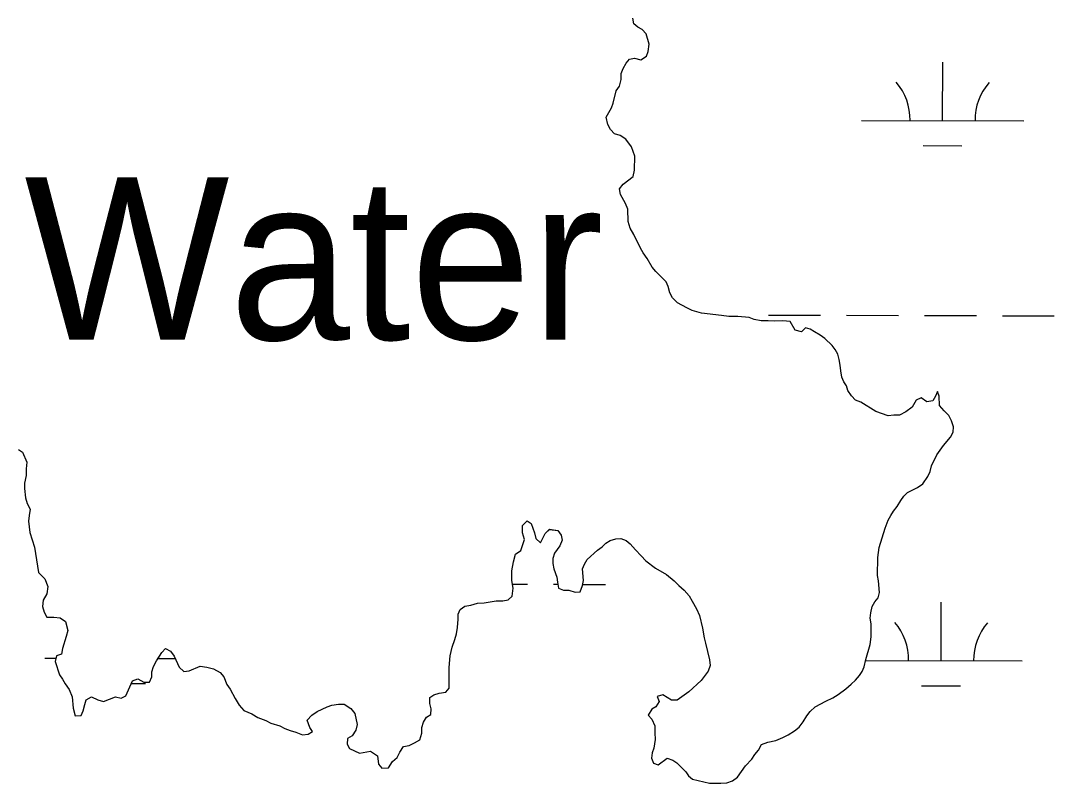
# Model space of a CAD drawing. Extents: x 3161615 to 3199515, y 867541 to 892976.
# Drawn here: x 3171210 to 3171846, y 877524 to 877994 of the extents above; entities that cross this region are included whole.
import ezdxf

# ---------------------------------------------------------------- set-up
doc = ezdxf.new("R2010")
doc.units = 0
for name, color, linetype in [('V-RIVR-IDEN', 7, 'Continuous'), ('V-TOPO-SHOR', 7, 'Continuous'), ('V-WETL-SWMP', 7, 'Continuous')]:
    doc.layers.add(name, color=color, linetype=linetype)

msp = doc.modelspace()

# ---------------------------------------------------------------- linework, layer by layer
at = {"layer": 'V-TOPO-SHOR'}
for points in [[(3171584.43, 877969.97), (3171587.63, 877970.59), (3171591.46, 877969.62), (3171594.98, 877971.84), (3171595.96, 877974.71), (3171596.62, 877979.18), (3171594.73, 877985.58), (3171592.19, 877988.15), (3171589.64, 877989.76), (3171587.09, 877991.68), (3171586.47, 877995.2)], [(3171749.3, 877694.39), (3171751.56, 877698.22), (3171753.49, 877700.76), (3171755.74, 877702.99), (3171761.82, 877706.16), (3171765.03, 877708.38), (3171768.24, 877712.84), (3171769.54, 877716.03), (3171770.51, 877719.54), (3171773.74, 877726.23), (3171777.92, 877731.96), (3171782.1, 877737.06), (3171783.71, 877740.25), (3171784.04, 877743.44), (3171782.78, 877747.28), (3171781.2, 877750.48), (3171778.34, 877753.37), (3171775.48, 877756.58), (3171775.19, 877762.33), (3171774.24, 877765.22), (3171772.95, 877762.34), (3171771.34, 877759.47), (3171767.5, 877758.85), (3171764, 877761.43), (3171761.11, 877759.84), (3171758.54, 877755.7), (3171754.69, 877752.84), (3171750.85, 877750.63), (3171747.33, 877750.64), (3171743.82, 877750.34), (3171736.16, 877752.93), (3171726.92, 877758.72), (3171723.73, 877760.02), (3171721.18, 877762.59), (3171718.96, 877765.79), (3171718.02, 877768.67), (3171716.43, 877771.24), (3171715.17, 877774.12), (3171714.55, 877777.96), (3171714.24, 877781.47), (3171713.62, 877784.99), (3171712.68, 877788.19), (3171711.09, 877791.07), (3171709.19, 877793.64), (3171704.73, 877797.81), (3171701.87, 877800.06), (3171698.36, 877802), (3171695.81, 877803.61), (3171692.94, 877804.58), (3171690.37, 877802.03), (3171686.54, 877803.01), (3171683.37, 877808.46), (3171678.9, 877808.8), (3171673.47, 877808.5), (3171669.95, 877808.84), (3171665.48, 877808.86), (3171661.33, 877809.52), (3171658.14, 877810.81), (3171651.11, 877811.49), (3171645.68, 877811.51), (3171641.21, 877812.17), (3171628.76, 877813.5), (3171623.01, 877815.13), (3171619.82, 877816.74), (3171614.09, 877819.97), (3171610.9, 877822.86), (3171609.32, 877826.06), (3171608.38, 877829.9), (3171607.12, 877832.78), (3171600.76, 877839.2), (3171598.53, 877841.77), (3171595.36, 877847.21), (3171592.82, 877850.74), (3171591.24, 877853.63), (3171587.12, 877861.95), (3171584.9, 877865.8), (3171583.65, 877869.96), (3171583.36, 877877.63), (3171582.1, 877881.15), (3171578.93, 877886.59), (3171578.31, 877890.11), (3171580.56, 877892.98), (3171586.65, 877897.74), (3171587.63, 877901.57), (3171587.67, 877910.2), (3171585.78, 877915.96), (3171582.29, 877920.77), (3171578.78, 877923.02), (3171575.27, 877924), (3171572.73, 877926.56), (3171571.14, 877929.77), (3171570.2, 877934.25), (3171573.43, 877939.98), (3171574.4, 877942.85), (3171576.35, 877950.51), (3171578.28, 877953.38), (3171579.26, 877957.53), (3171579.28, 877961.04), (3171580.57, 877964.24), (3171582.5, 877967.42), (3171584.43, 877969.97)], [(3171208.16, 877729.52), (3171210.71, 877727.91), (3171213.24, 877721.82), (3171212.9, 877717.67), (3171212.89, 877713.52), (3171211.9, 877708.73), (3171211.89, 877705.53), (3171212.5, 877699.78), (3171213.44, 877696.26), (3171215.34, 877692.73), (3171214.69, 877688.9), (3171214.35, 877685.39), (3171215.28, 877678.36), (3171218.11, 877669.4), (3171220.59, 877653.73), (3171224.41, 877649.87), (3171226.3, 877645.07), (3171225.64, 877640.6), (3171223.39, 877636.78), (3171223.05, 877632.94), (3171223.99, 877629.43), (3171225.58, 877626.22), (3171230.05, 877626.2), (3171233.88, 877625.87), (3171237.07, 877623.61), (3171238.64, 877618.17), (3171237.66, 877614.34), (3171235.39, 877607), (3171234.74, 877603.49), (3171231.54, 877602.55), (3171230.88, 877599.04), (3171233.4, 877590.72), (3171235.3, 877588.15), (3171236.89, 877585.27), (3171239.43, 877581.74), (3171241.33, 877577.26), (3171241.93, 877570.23), (3171243.19, 877565.43), (3171246.7, 877565.73), (3171248, 877568.6), (3171248.97, 877572.43), (3171249.94, 877575.3), (3171253.15, 877577.2), (3171256.97, 877575.27), (3171260.49, 877574.29), (3171267.85, 877577.13), (3171271.36, 877576.48), (3171274.24, 877577.75), (3171278.44, 877586.99), (3171281.64, 877588.25), (3171285.46, 877586.32), (3171288.98, 877586.3), (3171290.27, 877589.49), (3171290.29, 877592.69), (3171291.26, 877595.88), (3171293.19, 877599.38), (3171296.41, 877604.48), (3171298.66, 877607.03), (3171301.85, 877605.42), (3171304.07, 877602.21), (3171307.24, 877595.48), (3171310.1, 877592.91), (3171313.3, 877593.22), (3171320.02, 877596.06), (3171324.17, 877595.41), (3171328.32, 877594.43), (3171332.46, 877592.17), (3171334.69, 877589.61), (3171336.58, 877584.8), (3171338.49, 877581.92), (3171341.66, 877576.15), (3171344.19, 877571.99), (3171347.05, 877568.78), (3171351.84, 877566.84), (3171355.66, 877564.58), (3171360.45, 877562.64), (3171363.63, 877561.03), (3171369.06, 877559.41)], [(3171558.39, 877661.73), (3171564.8, 877667.46), (3171567.69, 877669.68), (3171569.94, 877671.9), (3171572.5, 877673.49), (3171576.02, 877674.43), (3171579.22, 877674.74), (3171582.41, 877673.44), (3171584.95, 877671.51), (3171588.13, 877667.66), (3171591.63, 877664.13), (3171594.49, 877660.92), (3171600.54, 877656.42), (3171607.23, 877652.56), (3171612.01, 877648.7), (3171614.87, 877645.81), (3171618.05, 877642.92), (3171621.23, 877639.39), (3171623.13, 877636.19), (3171625.67, 877631.38), (3171627.56, 877627.22), (3171629.45, 877619.54), (3171630.38, 877613.47), (3171631.32, 877610.27), (3171633.83, 877600.03), (3171634.13, 877596.51), (3171632.84, 877593), (3171628.66, 877587.27), (3171620.95, 877580.28), (3171613.9, 877575.2), (3171610.39, 877575.21), (3171604.97, 877578.44), (3171601.45, 877577.49), (3171602.71, 877574.29), (3171600.78, 877571.1), (3171598.22, 877569.52), (3171595.96, 877566.01), (3171598.19, 877563.45), (3171600.09, 877559.28), (3171600.07, 877555.13), (3171600.37, 877550.98), (3171599.38, 877545.55), (3171598.41, 877542.68), (3171598.08, 877539.48), (3171599.34, 877536.28), (3171602.21, 877535.31), (3171607.66, 877539.44), (3171611.17, 877538.14), (3171613.72, 877536.54), (3171619.13, 877531.08), (3171620.71, 877528.51), (3171623.26, 877526.58), (3171626.77, 877525.61), (3171633.79, 877523.98), (3171640.82, 877523.95), (3171644.34, 877524.25), (3171647.86, 877525.51), (3171651.07, 877527.73), (3171655.89, 877534.74), (3171659.74, 877538.88), (3171661.68, 877541.74), (3171663.92, 877544.29), (3171665.86, 877547.79), (3171669.7, 877549.37), (3171674.5, 877550.31), (3171678.98, 877552.2), (3171682.18, 877553.79), (3171686.03, 877556.33), (3171688.92, 877558.55), (3171691.49, 877561.73), (3171693.74, 877565.56), (3171695.67, 877568.11), (3171698.88, 877570.97), (3171705.29, 877574.45), (3171709.77, 877576.67), (3171712.97, 877578.57), (3171717.78, 877582.06), (3171720.99, 877584.92), (3171723.56, 877587.47), (3171726.13, 877590.33), (3171727.74, 877592.88), (3171729.03, 877595.75), (3171730.01, 877600.22), (3171732.61, 877609.47), (3171733.27, 877614.26), (3171733.31, 877622.25), (3171732.69, 877625.77), (3171733.02, 877628.96), (3171734, 877632.79), (3171735.61, 877635.66), (3171737.54, 877638.21), (3171738.51, 877641.4), (3171737.91, 877648.75), (3171737.28, 877651.95), (3171737.34, 877663.13), (3171738.32, 877669.2), (3171741.89, 877681.01), (3171743.83, 877686.11), (3171745.45, 877688.98), (3171747.06, 877691.53), (3171749.3, 877694.39)], [(3171369.06, 877559.41), (3171372.25, 877557.79), (3171375.44, 877556.5), (3171378.95, 877555.53), (3171383.09, 877553.91), (3171386.61, 877554.21), (3171389.17, 877555.8), (3171387.59, 877558.36), (3171386.01, 877562.84), (3171388.9, 877566.02), (3171392.11, 877568.25), (3171398.19, 877571.09), (3171401.07, 877572.04), (3171405.23, 877572.66), (3171408.74, 877572.64), (3171412.88, 877570.07), (3171415.43, 877566.86), (3171416.67, 877560.14), (3171416.02, 877556.63), (3171413.76, 877553.13), (3171410.88, 877551.54), (3171410.55, 877548.03), (3171412.13, 877545.46), (3171418.19, 877542.56), (3171424.9, 877543.81), (3171429.37, 877540.91), (3171429.98, 877535.8), (3171431.89, 877533.23), (3171436.04, 877533.53), (3171438.62, 877537.35), (3171441.5, 877539.9), (3171443.12, 877543.08), (3171445.37, 877546.59), (3171448.89, 877547.21), (3171452.09, 877548.79), (3171455.29, 877550.7), (3171456.59, 877554.84), (3171456.61, 877558.36), (3171457.58, 877561.55), (3171459.51, 877564.74), (3171462.08, 877566.32), (3171462.41, 877569.83), (3171461.47, 877573.03), (3171461.49, 877576.87), (3171464.05, 877578.45), (3171467.25, 877579.4), (3171471.41, 877580.02), (3171473.34, 877582.57), (3171473.4, 877595.35), (3171474.07, 877602.37), (3171475.37, 877607.8), (3171476.99, 877612.58), (3171477.97, 877616.1), (3171478.62, 877619.93), (3171478.97, 877625.04), (3171478.98, 877628.23), (3171480.27, 877631.1), (3171483.16, 877633.01), (3171486.68, 877633.63), (3171490.84, 877634.89), (3171494.99, 877635.19), (3171502.35, 877636.43), (3171506.5, 877636.41), (3171509.7, 877637.04), (3171512.27, 877639.26), (3171512.93, 877644.05), (3171511.99, 877648.85), (3171512.02, 877654.92), (3171513.01, 877660.35), (3171514.3, 877665.14), (3171517.51, 877667.36), (3171519.78, 877674.06), (3171518.52, 877678.22), (3171518.54, 877682.69), (3171521.43, 877685.55), (3171523.98, 877683.94), (3171525.87, 877678.18), (3171526.81, 877674.66), (3171529.68, 877672.09), (3171532.58, 877677.83), (3171535.15, 877680.37), (3171540.26, 877679.71), (3171542.48, 877676.83), (3171543.1, 877673.63), (3171541.49, 877670.12), (3171538.27, 877665.66), (3171537.3, 877662.47), (3171537.28, 877659.28), (3171537.91, 877656.08), (3171539.8, 877650.96), (3171540.11, 877647.76), (3171540.73, 877644.24), (3171543.92, 877642.95), (3171547.11, 877642.93), (3171550.94, 877641.64), (3171554.14, 877641.94), (3171555.44, 877645.77), (3171556.09, 877648.96), (3171555.48, 877656), (3171556.78, 877658.86), (3171558.39, 877661.73)]]:
    msp.add_lwpolyline(points, dxfattribs=at)
at = {"layer": 'V-WETL-SWMP'}
for p, q in [((3171777.27, 877932.12), (3171777.37, 877968.12)), ((3171727.27, 877932.26), (3171827.27, 877931.98)), ((3171765.23, 877916.72), (3171789.23, 877916.65)), ((3171670.1, 877812.34), (3171702.1, 877812.25)), ((3171718.1, 877812.21), (3171750.1, 877812.12)), ((3171766.1, 877812.08), (3171798.1, 877811.99)), ((3171814.1, 877811.95), (3171846.09, 877811.86)), ((3171512.43, 877646.6), (3171521.64, 877646.58)), ((3171537.64, 877646.53), (3171540.32, 877646.53)), ((3171555.58, 877646.49), (3171569.64, 877646.45)), ((3171776.35, 877599.44), (3171776.45, 877635.44)), ((3171224.45, 877600.97), (3171231.24, 877600.95)), ((3171294.07, 877600.78), (3171304.76, 877600.75)), ((3171729.87, 877599.57), (3171826.35, 877599.31)), ((3171277.71, 877585.39), (3171286.4, 877585.37)), ((3171764.31, 877584.05), (3171788.31, 877583.98))]:
    msp.add_line(p, q, dxfattribs=at)
for points in [[(3171774.24, 877765.21), (3171772.95, 877762.34), (3171771.34, 877759.48), (3171767.5, 877758.85), (3171764, 877761.43), (3171761.11, 877759.84), (3171758.54, 877755.7), (3171754.69, 877752.84), (3171750.85, 877750.62), (3171747.33, 877750.64), (3171743.81, 877750.34), (3171736.16, 877752.93), (3171726.92, 877758.73), (3171723.73, 877760.02), (3171721.18, 877762.59), (3171718.96, 877765.79), (3171718.02, 877768.67), (3171716.43, 877771.24), (3171715.17, 877774.12), (3171714.55, 877777.96), (3171714.24, 877781.47), (3171713.62, 877784.99), (3171712.68, 877788.19), (3171711.09, 877791.07), (3171709.19, 877793.64), (3171704.73, 877797.81), (3171701.87, 877800.06), (3171698.36, 877802), (3171695.81, 877803.61), (3171692.94, 877804.58), (3171690.37, 877802.03), (3171686.54, 877803.01), (3171683.37, 877808.46), (3171678.9, 877808.8), (3171673.47, 877808.5), (3171669.95, 877808.84), (3171665.48, 877808.86), (3171661.33, 877809.52), (3171658.14, 877810.81), (3171651.11, 877811.48), (3171645.68, 877811.51), (3171641.21, 877812.17), (3171628.76, 877813.51), (3171623.01, 877815.13), (3171619.82, 877816.74), (3171614.09, 877819.97), (3171610.9, 877822.86), (3171609.32, 877826.06), (3171608.38, 877829.9), (3171607.12, 877832.78), (3171600.76, 877839.2), (3171598.53, 877841.77), (3171595.36, 877847.21), (3171592.82, 877850.74), (3171591.24, 877853.62), (3171587.12, 877861.95), (3171584.9, 877865.8), (3171583.64, 877869.96), (3171583.36, 877877.63), (3171582.1, 877881.15), (3171578.93, 877886.59), (3171578.31, 877890.11), (3171580.56, 877892.98), (3171586.65, 877897.74), (3171587.63, 877901.57), (3171587.67, 877910.2), (3171585.78, 877915.96), (3171582.28, 877920.77), (3171578.78, 877923.02), (3171575.27, 877924), (3171572.72, 877926.57), (3171571.14, 877929.77), (3171570.2, 877934.25), (3171573.43, 877939.98), (3171574.4, 877942.85), (3171576.35, 877950.51), (3171578.28, 877953.38), (3171579.26, 877957.53), (3171579.28, 877961.05), (3171580.57, 877964.24), (3171582.5, 877967.42), (3171584.43, 877969.97), (3171587.63, 877970.59), (3171591.46, 877969.62), (3171594.98, 877971.84), (3171595.96, 877974.71), (3171596.62, 877979.18), (3171594.73, 877985.58), (3171592.19, 877988.15), (3171589.64, 877989.76), (3171587.09, 877991.69), (3171586.47, 877995.2)], [(3171625.67, 877631.38), (3171627.56, 877627.22), (3171629.45, 877619.54), (3171630.38, 877613.47), (3171631.32, 877610.27), (3171633.83, 877600.03), (3171634.13, 877596.51), (3171632.84, 877593), (3171628.66, 877587.27), (3171620.95, 877580.28), (3171613.9, 877575.2), (3171610.39, 877575.21), (3171604.97, 877578.43), (3171601.45, 877577.49), (3171602.71, 877574.29), (3171600.78, 877571.1), (3171598.22, 877569.52), (3171595.96, 877566.01), (3171598.19, 877563.45), (3171600.09, 877559.29), (3171600.07, 877555.13), (3171600.37, 877550.98), (3171599.38, 877545.55), (3171598.41, 877542.68), (3171598.08, 877539.48), (3171599.34, 877536.28), (3171602.21, 877535.31), (3171607.66, 877539.44), (3171611.17, 877538.14), (3171613.72, 877536.53), (3171619.13, 877531.08), (3171620.71, 877528.51), (3171623.26, 877526.58), (3171626.77, 877525.61), (3171633.79, 877523.98), (3171640.82, 877523.95), (3171644.34, 877524.25), (3171647.86, 877525.51), (3171651.07, 877527.73), (3171655.89, 877534.74), (3171659.74, 877538.88), (3171661.68, 877541.74), (3171663.92, 877544.29), (3171665.86, 877547.79), (3171669.7, 877549.37), (3171674.5, 877550.31), (3171678.98, 877552.21), (3171682.18, 877553.79), (3171686.03, 877556.33), (3171688.92, 877558.55), (3171691.49, 877561.73), (3171693.74, 877565.56), (3171695.67, 877568.11), (3171698.88, 877570.97), (3171705.29, 877574.45), (3171709.77, 877576.67), (3171712.97, 877578.57), (3171717.78, 877582.06), (3171720.99, 877584.92), (3171723.56, 877587.47), (3171726.13, 877590.33), (3171727.74, 877592.88), (3171729.03, 877595.75), (3171730.01, 877600.22), (3171732.61, 877609.47), (3171733.27, 877614.26), (3171733.31, 877622.25), (3171732.69, 877625.77), (3171733.02, 877628.96), (3171734, 877632.79), (3171735.61, 877635.66), (3171737.54, 877638.21), (3171738.51, 877641.4), (3171737.91, 877648.75), (3171737.28, 877651.95), (3171737.34, 877663.13), (3171738.32, 877669.2), (3171741.89, 877681.01), (3171743.83, 877686.11), (3171745.44, 877688.98), (3171747.05, 877691.53), (3171749.3, 877694.39), (3171751.56, 877698.22), (3171753.49, 877700.76), (3171755.74, 877702.99), (3171761.82, 877706.16), (3171765.03, 877708.38), (3171768.24, 877712.84), (3171769.54, 877716.03), (3171770.51, 877719.54), (3171773.74, 877726.23), (3171777.92, 877731.96), (3171782.1, 877737.06), (3171783.71, 877740.25), (3171784.04, 877743.44), (3171782.78, 877747.28), (3171781.2, 877750.48), (3171778.34, 877753.37), (3171775.48, 877756.58), (3171775.19, 877762.33), (3171774.24, 877765.21)], [(3171208.17, 877729.52), (3171210.71, 877727.91), (3171213.24, 877721.82), (3171212.9, 877717.67), (3171212.88, 877713.52), (3171211.9, 877708.73), (3171211.89, 877705.53), (3171212.5, 877699.78), (3171213.44, 877696.26), (3171215.34, 877692.73), (3171214.69, 877688.9), (3171214.35, 877685.39), (3171215.28, 877678.36), (3171218.11, 877669.4), (3171220.59, 877653.73), (3171224.41, 877649.87), (3171226.3, 877645.07), (3171225.64, 877640.6), (3171223.39, 877636.78), (3171223.05, 877632.94), (3171223.99, 877629.43), (3171225.58, 877626.22), (3171230.05, 877626.2), (3171233.88, 877625.86), (3171237.07, 877623.61), (3171238.64, 877618.17), (3171237.66, 877614.34), (3171235.39, 877607), (3171234.74, 877603.49), (3171231.54, 877602.55), (3171230.88, 877599.04), (3171233.4, 877590.72), (3171235.31, 877588.15), (3171236.89, 877585.27), (3171239.43, 877581.74), (3171241.33, 877577.26), (3171241.93, 877570.23), (3171243.19, 877565.43), (3171246.7, 877565.73), (3171248, 877568.6), (3171248.97, 877572.43), (3171249.94, 877575.3), (3171253.15, 877577.2), (3171256.97, 877575.27), (3171260.48, 877574.29), (3171267.85, 877577.14), (3171271.36, 877576.48), (3171274.24, 877577.74), (3171278.44, 877586.99), (3171281.64, 877588.25), (3171285.46, 877586.32), (3171288.98, 877586.3), (3171290.27, 877589.49), (3171290.29, 877592.69), (3171291.26, 877595.88), (3171293.19, 877599.38), (3171296.41, 877604.48), (3171298.66, 877607.03), (3171301.85, 877605.42), (3171304.07, 877602.21), (3171307.24, 877595.48), (3171310.1, 877592.91), (3171313.3, 877593.22), (3171320.02, 877596.06), (3171324.17, 877595.41), (3171328.32, 877594.43), (3171332.46, 877592.17), (3171334.69, 877589.6), (3171336.58, 877584.8), (3171338.49, 877581.92), (3171341.66, 877576.15), (3171344.19, 877571.99), (3171347.05, 877568.78), (3171351.84, 877566.84), (3171355.66, 877564.58), (3171360.45, 877562.64), (3171363.63, 877561.03), (3171369.06, 877559.41), (3171372.25, 877557.79), (3171375.44, 877556.5), (3171378.95, 877555.53), (3171383.09, 877553.91), (3171386.61, 877554.21), (3171389.17, 877555.8), (3171387.59, 877558.36), (3171386.01, 877562.84), (3171388.9, 877566.02), (3171392.11, 877568.25), (3171398.19, 877571.09), (3171401.07, 877572.04), (3171405.23, 877572.66), (3171408.74, 877572.64), (3171412.89, 877570.07), (3171415.43, 877566.86), (3171416.67, 877560.14), (3171416.02, 877556.63), (3171413.76, 877553.13)], [(3171413.76, 877553.13), (3171410.88, 877551.54), (3171410.55, 877548.03), (3171412.13, 877545.47), (3171418.19, 877542.56), (3171424.91, 877543.81), (3171429.37, 877540.91), (3171429.98, 877535.8), (3171431.89, 877533.23), (3171436.04, 877533.53), (3171438.62, 877537.35), (3171441.5, 877539.9), (3171443.12, 877543.08), (3171445.37, 877546.59), (3171448.89, 877547.21), (3171452.09, 877548.79), (3171455.29, 877550.7), (3171456.59, 877554.84), (3171456.61, 877558.36), (3171457.58, 877561.55), (3171459.51, 877564.74), (3171462.08, 877566.32), (3171462.41, 877569.83), (3171461.47, 877573.03), (3171461.49, 877576.87), (3171464.05, 877578.45), (3171467.25, 877579.4), (3171471.41, 877580.02), (3171473.34, 877582.57), (3171473.4, 877595.35), (3171474.07, 877602.37), (3171475.37, 877607.8), (3171476.99, 877612.58), (3171477.97, 877616.1), (3171478.62, 877619.93), (3171478.97, 877625.04), (3171478.98, 877628.23), (3171480.27, 877631.1), (3171483.16, 877633.01), (3171486.68, 877633.63), (3171490.84, 877634.89), (3171494.99, 877635.19), (3171502.35, 877636.43), (3171506.5, 877636.41), (3171509.7, 877637.04), (3171512.27, 877639.26), (3171512.93, 877644.05), (3171511.99, 877648.85), (3171512.02, 877654.92), (3171513, 877660.35), (3171514.3, 877665.13), (3171517.51, 877667.36), (3171519.78, 877674.06), (3171518.52, 877678.22), (3171518.54, 877682.69), (3171521.43, 877685.55), (3171523.98, 877683.94), (3171525.87, 877678.18), (3171526.81, 877674.66), (3171529.68, 877672.09), (3171532.58, 877677.83), (3171535.15, 877680.38), (3171540.26, 877679.71), (3171542.48, 877676.83), (3171543.1, 877673.63), (3171541.49, 877670.12), (3171538.27, 877665.66), (3171537.3, 877662.47), (3171537.28, 877659.28), (3171537.91, 877656.08), (3171539.8, 877650.96), (3171540.11, 877647.76), (3171540.73, 877644.24), (3171543.92, 877642.95), (3171547.11, 877642.93), (3171550.94, 877641.64), (3171554.14, 877641.94), (3171555.44, 877645.77), (3171556.09, 877648.96), (3171555.48, 877656), (3171556.77, 877658.86), (3171558.39, 877661.73), (3171564.8, 877667.46), (3171567.69, 877669.68), (3171569.94, 877671.9), (3171572.5, 877673.49), (3171576.02, 877674.43), (3171579.22, 877674.74), (3171582.41, 877673.44), (3171584.95, 877671.51), (3171588.13, 877667.67), (3171591.63, 877664.13), (3171594.49, 877660.93), (3171600.54, 877656.42), (3171607.23, 877652.56), (3171612.01, 877648.7), (3171614.87, 877645.81), (3171618.05, 877642.92), (3171621.23, 877639.39), (3171623.13, 877636.19), (3171625.67, 877631.38)]]:
    msp.add_lwpolyline(points, dxfattribs=at)
for centre, start, end in [((3171722.03, 877932.75), 359.06985, 40.61351), ((3171832.52, 877932.44), 139.06985, 180.61351), ((3171721.11, 877600.07), 359.06985, 40.61351), ((3171831.6, 877599.77), 139.06985, 180.61351), ((3171329.69, 877601.15), 179.65733, 180.61351)]:
    msp.add_arc(centre, 35.25, start, end, dxfattribs=at)

# ---------------------------------------------------------------- texts
at = {"layer": 'V-RIVR-IDEN'}
msp.add_text('Water', height=100, dxfattribs=at).set_placement((3171211.86, 877797.14))

doc.saveas('drawing.dxf')
